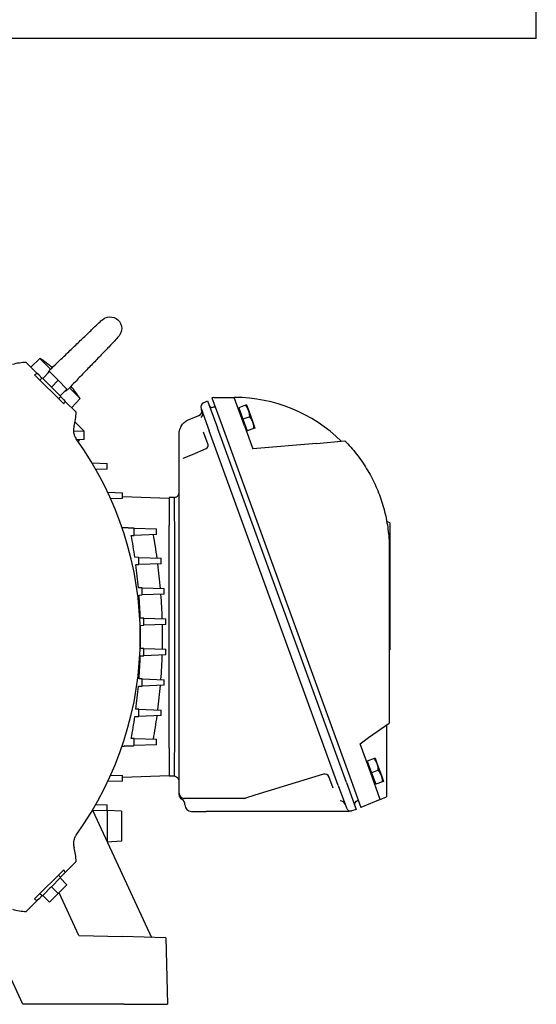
# Model space of a CAD drawing. Header units: inches. Extents: x 24 to 1128, y -69 to 748.
# Tile 273 of 656: x 397 to 411, y 278 to 304. Entities that reach past the tile are written whole.
import ezdxf

# ---------------------------------------------------------------- set-up
doc = ezdxf.new("R2010")
doc.units = ezdxf.units.IN
doc.header["$LTSCALE"] = 32
doc.header["$MEASUREMENT"] = 0
doc.layers.add('Visible (ANSI)', color=7, linetype='Continuous', lineweight=30)

msp = doc.modelspace()

# ---------------------------------------------------------------- linework, layer by layer
at = {"layer": 'Visible (ANSI)'}
for p, q in [((411.46813, 303.83717), (411.46813, 305.42117)), ((411.46813, 303.83717), (371.46813, 303.83717)), ((397.95417, 295.12535), (397.70796, 294.8917)), ((397.95417, 295.12535), (398.24543, 294.8341)), ((397.5825, 295.01716), (397.87847, 294.72119)), ((398.60134, 293.88697), (397.80893, 294.67937)), ((397.92802, 294.67164), (397.87847, 294.72119)), ((398.00887, 294.59079), (397.92802, 294.67164)), ((398.01444, 294.59636), (397.95319, 294.53511)), ((398.02975, 294.58105), (398.01444, 294.59636)), ((398.21627, 294.76757), (398.02975, 294.58105)), ((398.02975, 294.58105), (398.07316, 294.53764)), ((398.21627, 294.76757), (398.4529, 294.53094)), ((398.22297, 294.38783), (398.07316, 294.53764)), ((398.22297, 294.38783), (398.26638, 294.34442)), ((398.4529, 294.53094), (398.26638, 294.34442)), ((398.26638, 294.34442), (398.30979, 294.301)), ((398.4596, 294.1512), (398.30979, 294.301)), ((398.4529, 294.53094), (398.68953, 294.29431)), ((398.68953, 294.29431), (398.50301, 294.10779)), ((398.75607, 294.32345), (399.04732, 294.03221)), ((398.51832, 294.09247), (398.45708, 294.03123)), ((398.4596, 294.1512), (398.50301, 294.10779)), ((398.51832, 294.09247), (398.50301, 294.10779)), ((398.59361, 294.00605), (398.51275, 294.08691)), ((399.04732, 294.03221), (398.81367, 293.78599)), ((402.68651, 294.0643), (402.63552, 294.05063)), ((402.63552, 294.05063), (402.91201, 293.29099)), ((402.68651, 294.0643), (403.23805, 294.0643)), ((403.23805, 294.0643), (403.25216, 294.0643)), ((403.51951, 293.29099), (403.23805, 294.0643)), ((398.59361, 294.00605), (398.64316, 293.9565)), ((398.64316, 293.9565), (398.93913, 293.66054)), ((402.34209, 293.76329), (402.5641, 293.1533)), ((402.40525, 293.91962), (402.51677, 293.97401)), ((402.51677, 293.97401), (402.78608, 293.2341)), ((402.66482, 293.79746), (402.67117, 293.79977)), ((403.37475, 293.7578), (403.35255, 293.74972)), ((403.55181, 293.85157), (403.36532, 293.7837)), ((403.36532, 293.7837), (403.47978, 293.46923)), ((403.5799, 293.8618), (403.55181, 293.85157)), ((403.5799, 293.8618), (403.63712, 293.70457)), ((402.01456, 293.46664), (402.28142, 293.57446)), ((403.66626, 293.53711), (403.47978, 293.46923)), ((403.63712, 293.70457), (403.75158, 293.3901)), ((398.90962, 293.39042), (399.15592, 293.14412)), ((406.29822, 283.58456), (402.78608, 293.2341)), ((402.91201, 293.29099), (406.4249, 283.63939)), ((403.47978, 293.46923), (403.59423, 293.15477)), ((403.51951, 293.29099), (403.74786, 292.66362)), ((403.78072, 293.22265), (403.59423, 293.15477)), ((403.75158, 293.3901), (403.80881, 293.23287)), ((403.80881, 293.23287), (403.78072, 293.22265)), ((398.86651, 293.15422), (399.15592, 293.14412)), ((399.15592, 292.916), (399.15592, 293.14412)), ((401.74372, 292.89755), (401.74372, 293.06511)), ((402.53368, 292.77645), (402.4096, 293.11736)), ((406.07625, 283.50377), (402.5641, 293.1533)), ((403.5848, 293.18067), (403.56261, 293.17259)), ((399.15592, 292.916), (398.96379, 292.90929)), ((399.02151, 292.91131), (398.995, 292.8654)), ((401.74372, 292.25631), (401.74372, 292.89755)), ((402.10341, 292.51295), (402.48351, 292.6743)), ((405.48483, 292.81559), (403.74786, 292.66362)), ((405.48483, 292.81559), (406.2545, 292.88293)), ((406.2545, 292.88293), (406.2545, 292.88293)), ((401.85614, 292.40799), (402.10341, 292.51295)), ((399.37571, 292.28096), (399.78484, 292.26667)), ((399.78484, 292.11459), (399.78484, 292.26667)), ((401.74372, 283.29024), (401.74372, 292.25631)), ((399.78484, 292.11459), (399.47906, 292.10392)), ((399.80132, 291.48392), (400.19693, 291.47011)), ((400.19693, 291.31803), (400.19693, 291.47011)), ((400.19693, 291.37009), (401.46813, 291.3257)), ((401.46813, 291.33792), (401.46813, 291.3257)), ((401.61503, 291.33792), (401.46813, 291.33792)), ((401.61503, 291.33792), (401.67176, 291.362)), ((400.19693, 291.31803), (399.88263, 291.30706)), ((401.46813, 291.3257), (401.46813, 290.71428)), ((401.46813, 290.71428), (401.46813, 290.57687)), ((401.46813, 284.51547), (401.46813, 290.57687)), ((401.61503, 290.57687), (401.61503, 284.51547)), ((407.48444, 290.65029), (407.39538, 290.69182)), ((407.48444, 290.65029), (407.48444, 287.9535)), ((400.52194, 290.5055), (401.12577, 290.48441)), ((401.12577, 290.33234), (400.52299, 290.31129)), ((401.12577, 290.33234), (401.12577, 290.48441)), ((407.46475, 289.93044), (407.46475, 285.19747)), ((400.6491, 289.71021), (400.53853, 289.71407)), ((400.6491, 289.71021), (401.25247, 289.68914)), ((401.25247, 289.53706), (400.64989, 289.51602)), ((401.25247, 289.53706), (401.25247, 289.68914)), ((400.65205, 288.68626), (400.73775, 288.68925)), ((400.73726, 288.88342), (401.34024, 288.86237)), ((401.34024, 288.71029), (400.73775, 288.68925)), ((401.34024, 288.71029), (401.34024, 288.86237)), ((400.78125, 288.05664), (400.68667, 288.05994)), ((400.69212, 287.85936), (400.78141, 287.86248)), ((400.78125, 288.05664), (401.38394, 288.03559)), ((401.38394, 287.88352), (400.78141, 287.86248)), ((401.38394, 287.88352), (401.38394, 288.03559)), ((407.48444, 287.9535), (407.46475, 287.94432)), ((407.48444, 287.9535), (407.48444, 287.56052)), ((407.48444, 287.56052), (407.46475, 287.5697)), ((407.48444, 287.56052), (407.48444, 287.19877)), ((400.78141, 287.22986), (400.69212, 287.23298)), ((401.38394, 287.05675), (400.78125, 287.0357)), ((400.78141, 287.22986), (401.38394, 287.20882)), ((401.38394, 287.05675), (401.38394, 287.20882)), ((407.48444, 287.19877), (407.46475, 287.1896)), ((400.68667, 287.0324), (400.78125, 287.0357)), ((400.73775, 286.40309), (400.65205, 286.40608)), ((400.73775, 286.40309), (401.34024, 286.38205)), ((401.34024, 286.22997), (401.34024, 286.38205)), ((401.34024, 286.22997), (400.73726, 286.20892)), ((400.64989, 285.57632), (401.25247, 285.55528)), ((401.25247, 285.4032), (401.25247, 285.55528)), ((400.53853, 285.37827), (400.6491, 285.38213)), ((401.25247, 285.4032), (400.6491, 285.38213)), ((406.90325, 284.8043), (407.46475, 285.19747)), ((407.38601, 285.14234), (407.38601, 283.1943)), ((400.52299, 284.78105), (401.12577, 284.76)), ((401.12577, 284.60793), (401.12577, 284.76)), ((406.66829, 284.63979), (406.90325, 284.8043)), ((406.95111, 283.86275), (406.66829, 284.63979)), ((401.12577, 284.60793), (400.52194, 284.58684)), ((401.46813, 284.51547), (401.46813, 284.37806)), ((401.46813, 284.37806), (401.46813, 283.76664)), ((406.87574, 284.1389), (406.85354, 284.13082)), ((407.0528, 284.23267), (406.86631, 284.1648)), ((406.86631, 284.1648), (406.98077, 283.85033)), ((407.08089, 284.2429), (407.0528, 284.23267)), ((407.08089, 284.2429), (407.13812, 284.08566)), ((407.22005, 283.12385), (406.95111, 283.86275)), ((407.16726, 283.91821), (406.98077, 283.85033)), ((406.98077, 283.85033), (407.09522, 283.53587)), ((407.13812, 284.08566), (407.25257, 283.7712)), ((400.19693, 283.62223), (399.80132, 283.60842)), ((399.88263, 283.78528), (400.19693, 283.77431)), ((400.19693, 283.62223), (400.19693, 283.77431)), ((401.46813, 283.76664), (400.19693, 283.72225)), ((401.46813, 283.76664), (401.46813, 283.75442)), ((401.61503, 283.75442), (401.46813, 283.75442)), ((401.67176, 283.73034), (401.61503, 283.75442)), ((405.67088, 283.80798), (403.80482, 283.23747)), ((405.93478, 283.43199), (405.8211, 283.74435)), ((406.29822, 283.58456), (406.56753, 282.84465)), ((406.4249, 283.63939), (406.69384, 282.90049)), ((407.0858, 283.56177), (407.0636, 283.55369)), ((407.28171, 283.60375), (407.09522, 283.53587)), ((407.25257, 283.7712), (407.3098, 283.61397)), ((407.3098, 283.61397), (407.28171, 283.60375)), ((401.74372, 283.25671), (401.74372, 283.29024)), ((406.07625, 283.50377), (406.29827, 282.89378)), ((401.74372, 283.24914), (401.74372, 283.25671)), ((401.94486, 283.15245), (401.88152, 283.15245)), ((403.502, 283.15245), (401.94486, 283.15245)), ((403.55035, 283.15967), (403.5464, 283.15846)), ((403.80482, 283.23747), (403.55035, 283.15967)), ((406.56746, 283.07505), (406.57381, 283.07736)), ((407.22005, 283.12385), (406.69384, 282.90049)), ((407.22005, 283.12385), (407.38601, 283.1943)), ((399.78484, 282.82567), (399.37571, 282.81138)), ((399.39114, 282.81192), (400.98764, 279.3675)), ((399.47906, 282.98842), (399.78484, 282.97774)), ((399.78484, 282.82567), (399.78484, 282.97774)), ((399.78484, 282.82567), (399.78484, 281.96252)), ((400.17854, 282.80503), (399.78484, 282.82567)), ((400.17854, 282.80503), (400.17854, 281.98315)), ((401.9012, 282.97528), (401.9012, 282.97638)), ((402.07837, 282.79811), (402.4782, 282.79811)), ((402.6513, 282.79811), (402.4782, 282.79811)), ((404.54413, 282.79811), (402.6513, 282.79811)), ((406.24487, 282.79811), (404.54413, 282.79811)), ((406.3606, 282.79811), (406.24487, 282.79811)), ((406.44713, 282.81463), (406.4006, 282.80303)), ((406.56753, 282.84465), (406.44713, 282.81463)), ((400.17854, 281.98315), (399.78484, 281.96252)), ((398.93913, 281.4318), (398.64316, 281.13583)), ((397.80893, 280.41297), (398.60134, 281.20537)), ((398.30979, 280.79133), (398.4596, 280.94114)), ((398.51832, 280.99986), (398.45708, 281.06111)), ((398.50301, 280.98455), (398.4596, 280.94114)), ((398.50301, 280.98455), (398.51832, 280.99986)), ((398.68953, 280.79803), (398.50301, 280.98455)), ((398.51275, 281.00543), (398.59361, 281.08629)), ((398.59361, 281.08629), (398.64316, 281.13583)), ((398.07316, 280.5547), (398.22297, 280.70451)), ((398.26638, 280.74792), (398.22297, 280.70451)), ((398.30979, 280.79133), (398.26638, 280.74792)), ((398.4529, 280.5614), (398.26638, 280.74792)), ((398.68953, 280.79803), (398.4529, 280.5614)), ((397.87847, 280.37115), (397.5825, 280.07518)), ((397.92802, 280.4207), (397.87847, 280.37115)), ((397.92802, 280.4207), (398.00887, 280.50155)), ((398.01444, 280.49598), (397.95319, 280.55723)), ((398.01444, 280.49598), (398.02975, 280.51129)), ((398.07316, 280.5547), (398.02975, 280.51129)), ((398.21627, 280.32477), (398.02975, 280.51129)), ((398.4529, 280.5614), (398.21627, 280.32477)), ((399.0167, 279.41911), (398.47414, 280.58264)), ((397.49175, 277.54617), (396.44581, 279.7892)), ((399.0167, 279.41911), (400.19902, 279.38815)), ((401.38134, 279.35719), (400.19902, 279.38815)), ((401.38134, 279.35719), (401.42876, 277.54617)), ((400.24726, 277.54617), (397.49175, 277.54617)), ((400.24726, 277.54617), (401.42876, 277.54617))]:
    msp.add_line(p, q, dxfattribs=at)
for centre, radius, start, end in [((395.84582, 291.92386), 3.83337, 50.381131, 56.632998), ((395.84582, 291.92386), 3.83337, 33.367002, 39.618758), ((403.25216, 289.93044), 4.13386, 45.406331, 90), ((402.46047, 293.80638), 0.12598, 116, 200), ((402.63789, 293.87146), 0.07874, 200, 290), ((402.6981, 293.72578), 0.07874, 68.37798, 110), ((402.23423, 293.69127), 0.12598, 292, 20), ((402.26156, 293.61618), 0.12598, 312.024313, 20), ((391.46813, 287.54617), 9.21672, 324.17061, 35.82939), ((402.44967, 292.75403), 0.08661, 293, 20), ((401.62561, 291.47072), 0.11811, 293, 0), ((401.62561, 283.62162), 0.11811, 0, 67), ((405.70772, 283.6875), 0.12598, 20, 107), ((401.88152, 283.29024), 0.1378, 180, 270), ((401.88152, 283.24914), 0.1378, 180, 240), ((401.72404, 282.97638), 0.17717, 0, 60), ((403.502, 283.3178), 0.16535, 270, 287), ((406.14202, 282.95472), 0.12598, 20, 94.973886), ((406.59439, 283.00106), 0.07874, 110, 200), ((406.54688, 283.15136), 0.07874, 290, 331.62202), ((402.07837, 282.97528), 0.17717, 180, 270), ((406.41665, 282.93687), 0.12598, 200, 284)]:
    msp.add_arc(centre, radius, start, end, dxfattribs=at)
for centre, major_axis, ratio, start_param, end_param in [((397.58422, 293.68482), (1.17715, 0.64068), 0.99242517, 1.07684006, 1.36157287), ((397.60679, 293.66226), (0.64068, 1.17715), 0.99242517, 4.92161245, 5.20634525), ((401.63349, 290.44758), (0.01835, -0.89036), 0.01792426, 3.14876884, 3.8575319), ((401.63349, 290.44758), (0.01835, -0.89036), 0.01792426, 3.8575319, 4.56629496), ((348.21068, 287.22443), (-0.20928, 194.01899), 0.26967443, 4.72800881, 4.72900994), ((400.11046, 289.87684), (0.62806, -3.89912), 0.25168547, 1.48314056, 1.64651064), ((344.42962, 287.42593), (-0.07509, 182.15066), 0.30867163, 4.7237365, 4.72480267), ((400.22886, 289.11032), (0.41776, -3.89616), 0.24971079, 1.48131016, 1.65294171), ((342.32059, 287.52037), (-0.01567, 174.18688), 0.33537873, 4.71906934, 4.72018411), ((400.34351, 288.32911), (0.20277, -3.80765), 0.24301318, 1.4816272, 1.65727311), ((341.42054, 287.54522), (-0.00057, 170.30125), 0.34856455, 4.7142507, 4.71539083), ((400.39377, 287.54617), (0, -3.75194), 0.23912881, 1.48166403, 1.65992863), ((341.42054, 287.54711), (0.00057, 170.30099), 0.34856508, 4.70938713, 4.71052726), ((400.3435, 286.76345), (-0.20272, -3.80776), 0.24301293, 1.48425979, 1.65990114), ((342.32059, 287.57197), (0.01567, 174.18688), 0.33537873, 4.70459386, 4.70570862), ((400.229, 285.98251), (-0.41762, -3.89609), 0.24969273, 1.48851114, 1.66014628), ((344.42962, 287.66641), (0.07509, 182.15066), 0.30867163, 4.69997529, 4.70104146), ((400.11072, 285.21625), (-0.62783, -3.89902), 0.25165929, 1.4948674, 1.65824296), ((348.21068, 287.8679), (0.20928, 194.01899), 0.26967443, 4.69576802, 4.69676915), ((401.63349, 284.64476), (-0.01835, -0.89036), 0.01792426, 4.858483, 5.56724606), ((401.63349, 284.64476), (-0.01835, -0.89036), 0.01792426, 5.56724606, 6.27600912), ((397.60679, 281.43008), (-0.64068, 1.17715), 0.99242516, 4.21843373, 4.50316654), ((397.58422, 281.40752), (1.17715, -0.64068), 0.99242516, 4.92161141, 5.20634422)]:
    msp.add_ellipse(centre, major_axis=major_axis, ratio=ratio, start_param=start_param, end_param=end_param, dxfattribs=at)
for points, knots in [([(398.23382, 294.82311), (398.28456, 294.87111), (398.34671, 294.93046), (398.48554, 295.06368), (398.56433, 295.1396), (398.72703, 295.29662), (398.81301, 295.37973), (398.98075, 295.54181), (399.06467, 295.62286), (399.22073, 295.77326), (399.2948, 295.84446), (399.42509, 295.96902), (399.4826, 296.02367), (399.57634, 296.11125), (399.60392, 296.13818), (399.65546, 296.18084), (399.67041, 296.19196), (399.68824, 296.20399), (399.69374, 296.20749), (399.70365, 296.21355), (399.70744, 296.21576), (399.7119, 296.21823)], [0, 0, 0, 0, 0.88125558, 0.88125558, 1.77788959, 1.77788959, 2.67057234, 2.67057234, 3.55791471, 3.55791471, 4.4490817, 4.4490817, 5.35533713, 5.35533713, 6.2982428, 6.2982428, 6.62815429, 6.62815429, 6.79464523, 6.79464523, 6.96194112, 6.96194112, 6.96194112, 6.96194112]), ([(399.7119, 296.21823), (399.71831, 296.22178), (399.7249, 296.22514), (399.88916, 296.30181), (400.07673, 296.23361), (400.15025, 296.07609)], [0.739293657, 0.739293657, 0.739293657, 0.739293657, 0.75, 0.75, 1, 1, 1, 1]), ([(400.14023, 295.79011), (400.13776, 295.78563), (400.13557, 295.78186), (400.12946, 295.77185), (400.12592, 295.7663), (400.11382, 295.74838), (400.10278, 295.73353), (400.06014, 295.68196), (400.03325, 295.65444), (399.94582, 295.56086), (399.89123, 295.50341), (399.76681, 295.37324), (399.69567, 295.29924), (399.54539, 295.1433), (399.46439, 295.05943), (399.30241, 294.89179), (399.21934, 294.80584), (399.06238, 294.6432), (398.98647, 294.56443), (398.85317, 294.42551), (398.79374, 294.36328), (398.74566, 294.31246)], [0, 0, 0, 0, 0.16675609, 0.16675609, 0.33268104, 0.33268104, 0.66157365, 0.66157365, 1.60390901, 1.60390901, 2.50982592, 2.50982592, 3.40062, 3.40062, 4.2875263, 4.2875263, 5.17971566, 5.17971566, 6.07580618, 6.07580618, 6.95774028, 6.95774028, 6.95774028, 6.95774028]), ([(398.23382, 294.82311), (398.21134, 294.80185), (398.1917, 294.77818), (398.16764, 294.73619), (398.16124, 294.72147), (398.15657, 294.70787)], [-1.72313838, -1.72313838, -1.72313838, -1.72313838, -1.575458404, -1.575458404, -1.49017947, -1.49017947, -1.49017947, -1.49017947]), ([(397.87847, 294.72119), (397.86789, 294.71528), (397.85683, 294.7089), (397.83385, 294.69514), (397.82171, 294.68763), (397.80893, 294.67937)], [0.000001, 0.000001, 0.000001, 0.000001, 0.301646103, 0.301646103, 0.603058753, 0.603058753, 0.603058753, 0.603058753]), ([(398.62999, 294.23476), (398.64699, 294.24065), (398.66344, 294.24844), (398.70382, 294.27293), (398.72581, 294.29146), (398.74567, 294.31246)], [-0.402851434, -0.402851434, -0.402851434, -0.402851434, -0.259678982, -0.259678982, -0.038559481, -0.038559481, -0.038559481, -0.038559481]), ([(398.60134, 293.88697), (398.60959, 293.89975), (398.6171, 293.91188), (398.63087, 293.93487), (398.63724, 293.94593), (398.64316, 293.9565)], [0.000001, 0.000001, 0.000001, 0.000001, 0.301847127, 0.301847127, 0.603926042, 0.603926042, 0.603926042, 0.603926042]), ([(398.88261, 293.28479), (398.874, 293.25601), (398.8687, 293.22624), (398.865, 293.16628), (398.86661, 293.13608), (398.87663, 293.07679), (398.88505, 293.04771), (398.90829, 292.9922), (398.9231, 292.96579), (398.94072, 292.9414)], [0.000000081, 0.000000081, 0.000000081, 0.000000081, 0.228896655, 0.228896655, 0.45781631, 0.45781631, 0.687079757, 0.687079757, 0.916348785, 0.916348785, 0.916348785, 0.916348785]), ([(401.74372, 293.06511), (401.74372, 293.10794), (401.75012, 293.15076), (401.77517, 293.23268), (401.79381, 293.27177), (401.84171, 293.34279), (401.87097, 293.37471), (401.93754, 293.42862), (401.97485, 293.4506), (402.01456, 293.46664)], [3.4906585, 3.4906585, 3.4906585, 3.4906585, 3.78736448, 3.78736448, 4.08407045, 4.08407045, 4.38077642, 4.38077642, 4.6774824, 4.6774824, 4.6774824, 4.6774824]), ([(406.33616, 292.80009), (406.32309, 292.81414), (406.30978, 292.82803), (406.28256, 292.85564), (406.26863, 292.86937), (406.2545, 292.88293)], [-0.318968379, -0.318968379, -0.318968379, -0.318968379, -0.160461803, -0.160461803, -0.000001, -0.000001, -0.000001, -0.000001]), ([(406.2545, 292.88293), (406.26863, 292.86937), (406.28256, 292.85564), (406.30978, 292.82803), (406.32309, 292.81414), (406.33616, 292.80009)], [-0.31896318, -0.31896318, -0.31896318, -0.31896318, -0.158496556, -0.158496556, 0, 0, 0, 0]), ([(406.33616, 292.80009), (406.39137, 292.74076), (406.44486, 292.67983), (406.59981, 292.49274), (406.69587, 292.36211), (406.87232, 292.09066), (406.95272, 291.94985), (407.09678, 291.65991), (407.16044, 291.51078), (407.2702, 291.20619), (407.31628, 291.05073), (407.39027, 290.73554), (407.41817, 290.57581), (407.45541, 290.2542), (407.46475, 290.09232), (407.46475, 289.93044)], [2.741248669, 2.741248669, 2.741248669, 2.741248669, 2.798962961, 2.798962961, 2.914245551, 2.914245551, 3.029528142, 3.029528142, 3.144810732, 3.144810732, 3.260093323, 3.260093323, 3.375375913, 3.375375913, 3.490658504, 3.490658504, 3.490658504, 3.490658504]), ([(400.53853, 289.71407), (400.524, 289.81345), (400.50846, 289.9128), (400.47543, 290.11084), (400.45791, 290.20975), (400.43942, 290.30837)], [-1.52993284, -1.52993284, -1.52993284, -1.52993284, -0.7645741, -0.7645741, -0.000001, -0.000001, -0.000001, -0.000001]), ([(400.63564, 288.88697), (400.62625, 288.99155), (400.61573, 289.09615), (400.59256, 289.30479), (400.57987, 289.40908), (400.5661, 289.51309)], [-1.59960271, -1.59960271, -1.59960271, -1.59960271, -0.79950294, -0.79950294, -0.000001, -0.000001, -0.000001, -0.000001]), ([(400.68667, 288.05994), (400.68309, 288.16441), (400.6784, 288.26898), (400.66686, 288.47768), (400.66, 288.58207), (400.65205, 288.68626)], [-1.59269734, -1.59269734, -1.59269734, -1.59269734, -0.79617613, -0.79617613, -0.000001, -0.000001, -0.000001, -0.000001]), ([(400.69212, 287.23298), (400.6943, 287.33732), (400.69539, 287.44181), (400.69539, 287.65053), (400.6943, 287.75502), (400.69212, 287.85936)], [-1.59040189, -1.59040189, -1.59040189, -1.59040189, -0.79520145, -0.79520145, -0.000001, -0.000001, -0.000001, -0.000001]), ([(400.65205, 286.40608), (400.66, 286.51026), (400.66686, 286.61466), (400.6784, 286.82336), (400.68309, 286.92793), (400.68667, 287.0324)], [-1.59270066, -1.59270066, -1.59270066, -1.59270066, -0.79652385, -0.79652385, -0.000001, -0.000001, -0.000001, -0.000001]), ([(400.5661, 285.57925), (400.57987, 285.68326), (400.59256, 285.78755), (400.61573, 285.99618), (400.62625, 286.10079), (400.63564, 286.20537)], [-1.59960857, -1.59960857, -1.59960857, -1.59960857, -0.8001037, -0.8001037, -0.000001, -0.000001, -0.000001, -0.000001]), ([(400.43942, 284.78397), (400.45791, 284.88259), (400.47543, 284.9815), (400.50846, 285.17954), (400.524, 285.27889), (400.53853, 285.37827)], [-1.52993995, -1.52993995, -1.52993995, -1.52993995, -0.7653633, -0.7653633, -0.000001, -0.000001, -0.000001, -0.000001]), ([(398.94072, 282.15094), (398.92313, 282.12659), (398.90834, 282.10022), (398.88512, 282.0448), (398.87669, 282.01577), (398.86662, 281.95649), (398.865, 281.92625), (398.86868, 281.86618), (398.87399, 281.83637), (398.88261, 281.80755)], [0, 0, 0, 0, 0.228907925, 0.228907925, 0.457824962, 0.457824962, 0.687125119, 0.687125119, 0.916414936, 0.916414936, 0.916414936, 0.916414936]), ([(398.64316, 281.13583), (398.63724, 281.14641), (398.63087, 281.15747), (398.6171, 281.18046), (398.60959, 281.19259), (398.60134, 281.20537)], [0.000001, 0.000001, 0.000001, 0.000001, 0.301645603, 0.301645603, 0.603058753, 0.603058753, 0.603058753, 0.603058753]), ([(397.80893, 280.41297), (397.82171, 280.40471), (397.83385, 280.3972), (397.85683, 280.38344), (397.86789, 280.37706), (397.87847, 280.37115)], [0.000001, 0.000001, 0.000001, 0.000001, 0.301847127, 0.301847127, 0.603926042, 0.603926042, 0.603926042, 0.603926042])]:
    msp.add_open_spline(points, degree=3, knots=knots, dxfattribs=at)
for points in [[(400.15025, 296.07609), (400.19456, 295.98117), (400.1874, 295.87532), (400.14023, 295.79011)], [(402.34396, 293.52087), (402.34527, 293.52201), (402.3459, 293.52259), (402.3459, 293.52259)], [(406.4006, 282.80303), (406.38769, 282.79981), (406.37438, 282.79811), (406.3606, 282.79811)]]:
    msp.add_open_spline(points, degree=3, dxfattribs=at)
for points, weights in [([(403.63712, 293.70457), (403.61056, 293.77754), (403.55181, 293.85157)], [1.99985792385, 1.99985792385, 1.85627458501]), ([(403.66626, 293.53711), (403.66368, 293.63159), (403.63712, 293.70457)], [1.92128718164, 2.06989926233, 2.06989926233]), ([(403.75158, 293.3901), (403.72502, 293.46307), (403.66626, 293.53711)], [1.99985792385, 1.99985792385, 1.85627458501]), ([(403.78072, 293.22265), (403.77814, 293.31713), (403.75158, 293.3901)], [1.85627458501, 1.99985792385, 1.99985792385]), ([(400.52194, 290.5055), (400.35473, 290.51134), (400.19294, 290.51699)], [1.05027588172, 1.06332946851, 1.07621315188]), ([(400.43942, 290.30837), (400.48103, 290.30982), (400.52299, 290.31129)], [1.06605773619, 1.06244952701, 1.05883270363]), ([(400.5661, 289.51309), (400.60781, 289.51455), (400.64989, 289.51602)], [1.08957216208, 1.08550228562, 1.08142586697]), ([(400.73726, 288.88342), (400.68618, 288.88521), (400.63564, 288.88697)], [1.09145309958, 1.0964560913, 1.10144920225]), ([(400.63564, 286.20537), (400.68618, 286.20713), (400.73726, 286.20892)], [1.10144920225, 1.0964560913, 1.09145309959]), ([(400.64989, 285.57632), (400.60781, 285.57779), (400.5661, 285.57925)], [1.08142586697, 1.08550228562, 1.08957216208]), ([(400.52299, 284.78105), (400.48103, 284.78252), (400.43942, 284.78397)], [1.05883270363, 1.06244952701, 1.06605773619]), ([(400.19294, 284.57535), (400.35473, 284.581), (400.52194, 284.58684)], [1.0762131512, 1.06332946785, 1.05027588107]), ([(407.13812, 284.08566), (407.11156, 284.15864), (407.0528, 284.23267)], [1.99985792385, 1.99985792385, 1.85627458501]), ([(407.16726, 283.91821), (407.16468, 284.01269), (407.13812, 284.08566)], [1.92128718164, 2.06989926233, 2.06989926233]), ([(407.25257, 283.7712), (407.22601, 283.84417), (407.16726, 283.91821)], [1.99985792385, 1.99985792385, 1.85627458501]), ([(407.28171, 283.60375), (407.27913, 283.69823), (407.25257, 283.7712)], [1.85627458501, 1.99985792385, 1.99985792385])]:
    msp.add_rational_spline(points, weights, degree=2, dxfattribs=at)

doc.saveas('drawing.dxf')
